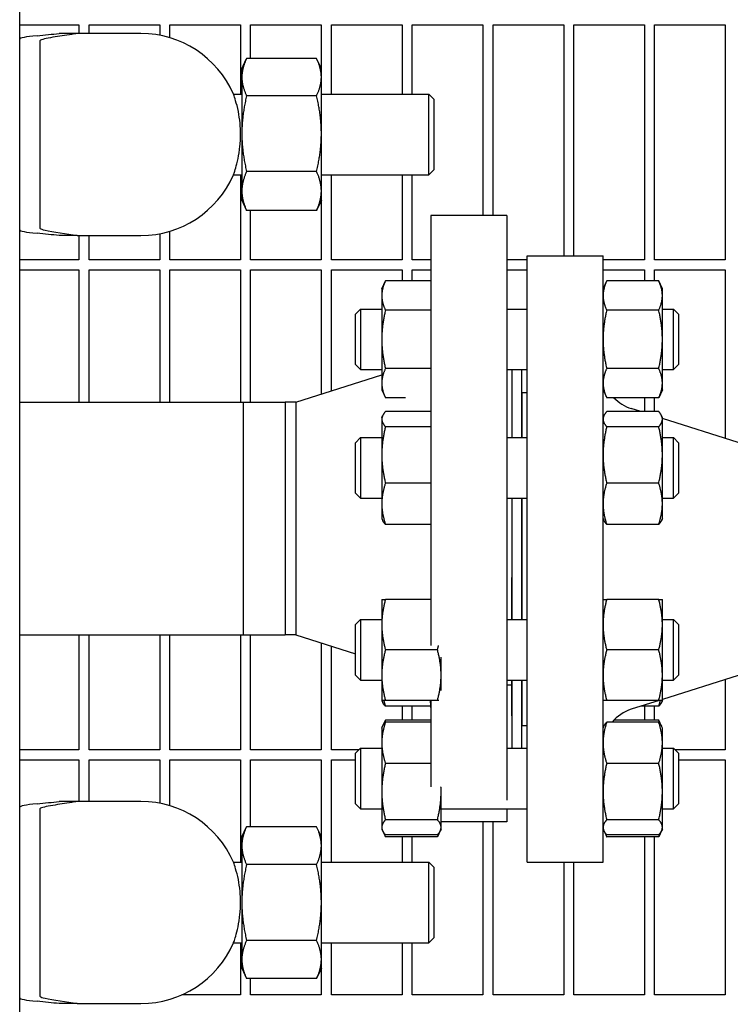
# Model space of a CAD drawing. Header units: inches. Extents: x 24 to 1128, y -58 to 748.
# Tile 658 of 679: x 739 to 748, y 581 to 593. Entities that reach past the tile are written whole.
import ezdxf

# ---------------------------------------------------------------- set-up
doc = ezdxf.new("R2010")
doc.units = ezdxf.units.IN
doc.header["$LTSCALE"] = 32
doc.header["$MEASUREMENT"] = 0
doc.layers.add('Visible (ANSI)', color=7, linetype='Continuous', lineweight=30)

msp = doc.modelspace()

# ---------------------------------------------------------------- linework, layer by layer
at = {"layer": 'Visible (ANSI)'}
for p, q in [((739.31448, 576.75228), (739.31448, 596.62719)), ((739.31448, 592.79728), (740.04813, 592.79728)), ((740.04813, 592.79728), (740.04813, 592.68978)), ((740.17313, 592.68978), (740.17313, 592.79728)), ((740.17313, 592.79728), (741.04813, 592.79728)), ((741.04813, 592.79728), (741.04813, 592.66775)), ((741.17313, 592.63722), (741.17313, 592.79728)), ((741.17313, 592.79728), (742.04813, 592.79728)), ((742.04813, 592.79728), (742.04813, 591.93978)), ((742.17313, 592.37789), (742.17313, 592.79728)), ((742.17313, 592.79728), (743.04813, 592.79728)), ((743.04813, 592.79728), (743.04813, 592.25302)), ((743.17313, 591.93978), (743.17313, 592.79728)), ((743.17313, 592.79728), (744.04813, 592.79728)), ((744.04813, 592.79728), (744.04813, 591.93978)), ((744.17313, 591.93978), (744.17313, 592.79728)), ((744.17313, 592.79728), (745.04813, 592.79728)), ((745.04813, 592.79728), (745.04813, 590.43978)), ((745.17313, 590.43978), (745.17313, 592.79728)), ((745.17313, 592.79728), (746.04813, 592.79728)), ((746.04813, 592.79728), (746.04813, 589.93978)), ((746.17313, 589.93978), (746.17313, 592.79728)), ((746.17313, 592.79728), (747.04813, 592.79728)), ((747.04813, 592.79728), (747.04813, 589.89103)), ((747.17313, 589.89103), (747.17313, 592.79728)), ((747.17313, 592.79728), (748.04813, 592.79728)), ((748.04813, 592.79728), (748.04813, 589.89103)), ((740.02754, 592.68978), (739.80123, 592.68978)), ((740.56448, 592.68978), (740.02754, 592.68978)), ((740.81448, 592.68978), (740.56448, 592.68978)), ((739.56448, 592.59273), (739.56448, 592.25277)), ((742.98987, 592.37789), (742.12309, 592.37789)), ((739.56448, 592.25277), (739.56448, 590.62679)), ((742.06448, 592.25228), (742.11986, 592.37103)), ((743.04848, 592.25228), (742.9931, 592.37103)), ((742.06448, 592.25228), (742.06448, 592.14867)), ((742.06448, 592.14867), (742.06448, 591.45039)), ((743.04848, 592.14867), (743.04848, 592.25228)), ((743.04848, 591.45039), (743.04848, 592.14867)), ((741.96012, 591.93978), (742.06448, 591.93978)), ((742.98987, 591.91944), (742.12309, 591.91944)), ((743.04848, 591.93978), (744.37698, 591.93978)), ((744.37698, 590.93978), (744.37698, 591.93978)), ((744.43948, 591.87728), (744.37698, 591.93978)), ((744.43948, 591.87728), (744.43948, 591.00228)), ((742.06448, 591.45039), (742.06448, 590.7415)), ((743.04848, 590.7415), (743.04848, 591.45039)), ((741.96012, 590.93978), (742.06448, 590.93978)), ((742.04813, 590.93978), (742.04813, 589.89103)), ((742.98987, 590.98133), (742.12309, 590.98133)), ((743.04848, 590.93978), (744.37698, 590.93978)), ((743.17313, 589.89103), (743.17313, 590.93978)), ((744.04813, 590.93978), (744.04813, 589.89103)), ((744.17313, 589.89103), (744.17313, 590.93978)), ((744.43948, 591.00228), (744.37698, 590.93978)), ((742.06448, 590.7415), (742.06448, 590.62728)), ((743.04848, 590.62728), (743.04848, 590.7415)), ((739.56448, 590.62679), (739.56448, 590.28683)), ((742.06448, 590.62728), (742.11986, 590.50852)), ((743.04848, 590.62728), (742.9931, 590.50852)), ((743.04813, 590.62653), (743.04813, 589.89103)), ((742.98987, 590.50167), (742.12309, 590.50167)), ((742.17313, 589.89103), (742.17313, 590.50167)), ((744.40563, 590.43978), (744.40563, 585.12032)), ((745.34563, 590.43978), (744.40563, 590.43978)), ((745.34563, 590.43978), (745.34563, 583.20607)), ((740.02754, 590.18978), (739.80123, 590.18978)), ((740.02754, 590.18978), (740.56448, 590.18978)), ((740.04813, 590.18978), (740.04813, 589.89103)), ((740.17313, 589.89103), (740.17313, 590.18978)), ((740.56448, 590.18978), (740.81448, 590.18978)), ((741.04813, 590.21181), (741.04813, 589.89103)), ((741.17313, 589.89103), (741.17313, 590.24234)), ((745.59563, 582.43978), (745.59563, 589.93978)), ((745.59563, 589.93978), (746.53563, 589.93978)), ((746.53563, 582.43978), (746.53563, 589.93978)), ((740.04813, 589.89103), (739.31448, 589.89103)), ((741.04813, 589.89103), (740.17313, 589.89103)), ((742.04813, 589.89103), (741.17313, 589.89103)), ((743.04813, 589.89103), (742.17313, 589.89103)), ((744.04813, 589.89103), (743.17313, 589.89103)), ((744.40563, 589.89103), (744.17313, 589.89103)), ((745.59563, 589.89103), (745.34563, 589.89103)), ((747.04813, 589.89103), (746.53563, 589.89103)), ((748.04813, 589.89103), (747.17313, 589.89103)), ((739.31448, 589.76603), (740.04813, 589.76603)), ((740.04813, 589.76603), (740.04813, 588.12728)), ((740.17313, 588.12728), (740.17313, 589.76603)), ((740.17313, 589.76603), (741.04813, 589.76603)), ((741.04813, 589.76603), (741.04813, 588.12728)), ((741.17313, 588.12728), (741.17313, 589.76603)), ((741.17313, 589.76603), (742.04813, 589.76603)), ((742.04813, 589.76603), (742.04813, 588.12728)), ((742.17313, 588.12771), (742.17313, 589.76603)), ((742.17313, 589.76603), (743.04813, 589.76603)), ((743.04813, 589.76603), (743.04813, 588.22981)), ((743.17313, 588.26941), (743.17313, 589.76603)), ((743.17313, 589.76603), (744.04813, 589.76603)), ((744.04813, 589.76603), (744.04813, 589.62767)), ((744.17313, 589.62767), (744.17313, 589.76603)), ((744.17313, 589.76603), (744.40563, 589.76603)), ((745.34563, 589.76603), (745.59563, 589.76603)), ((746.53563, 589.76603), (747.04813, 589.76603)), ((747.04813, 589.76603), (747.04813, 589.62767)), ((747.17313, 589.62767), (747.17313, 589.76603)), ((747.17313, 589.76603), (748.04813, 589.76603)), ((748.04813, 589.76603), (748.04813, 587.68072)), ((743.79663, 589.53099), (743.84172, 589.62767)), ((744.40563, 589.62767), (743.84172, 589.62767)), ((746.53563, 589.53099), (746.58072, 589.62767)), ((747.22455, 589.62767), (746.58072, 589.62767)), ((747.26963, 589.53099), (747.22455, 589.62767)), ((743.79663, 589.53099), (743.79663, 589.44725)), ((747.26963, 589.44725), (747.26963, 589.53099)), ((743.79663, 589.44725), (743.79663, 588.90599)), ((747.26963, 588.90599), (747.26963, 589.44725)), ((743.47063, 589.21849), (743.53313, 589.28099)), ((743.47063, 588.59349), (743.47063, 589.21849)), ((743.53313, 589.28099), (743.53313, 588.53099)), ((743.53313, 589.28099), (743.79663, 589.28099)), ((744.40563, 589.26683), (743.84172, 589.26683)), ((745.34563, 589.28099), (745.59563, 589.28099)), ((747.22455, 589.26683), (746.58072, 589.26683)), ((747.26963, 589.28099), (747.40813, 589.28099)), ((747.40813, 588.53099), (747.40813, 589.28099)), ((747.47063, 589.21849), (747.40813, 589.28099)), ((747.47063, 589.21849), (747.47063, 588.59349)), ((743.79663, 588.90599), (743.79663, 588.36472)), ((747.26963, 588.36472), (747.26963, 588.90599)), ((743.47063, 588.59349), (743.53313, 588.53099)), ((743.53313, 588.53099), (743.79663, 588.53099)), ((744.40563, 588.54514), (743.84172, 588.54514)), ((745.34563, 588.53099), (745.59563, 588.53099)), ((745.40563, 588.53099), (745.40563, 587.68987)), ((745.41063, 587.68987), (745.41063, 588.53099)), ((745.53063, 587.68987), (745.53063, 588.53099)), ((747.22455, 588.54514), (746.58072, 588.54514)), ((747.26963, 588.53099), (747.40813, 588.53099)), ((747.47063, 588.59349), (747.40813, 588.53099)), ((742.7323, 588.12978), (743.79663, 588.46689)), ((743.79663, 588.36472), (743.79663, 588.28099)), ((747.26963, 588.28099), (747.26963, 588.36472)), ((743.79663, 588.28099), (743.84172, 588.1843)), ((745.53563, 587.68987), (745.53563, 588.24978)), ((745.53563, 588.24978), (745.59563, 588.24978)), ((746.53563, 588.28099), (746.58072, 588.1843)), ((747.26963, 588.28099), (747.22455, 588.1843)), ((739.31448, 588.12728), (742.0842, 588.12728)), ((742.0842, 588.12728), (742.60207, 588.12978)), ((742.0842, 585.25228), (742.0842, 588.12728)), ((742.0842, 586.68978), (742.0842, 588.12728)), ((742.7323, 588.12978), (742.60207, 588.12978)), ((742.60207, 588.12978), (742.60207, 585.24978)), ((742.60207, 588.12978), (742.60207, 586.68978)), ((742.7323, 588.12978), (742.7323, 585.24978)), ((744.08829, 588.1843), (743.84172, 588.1843)), ((745.40563, 588.12978), (745.41063, 588.12978)), ((745.53063, 588.12978), (745.53563, 588.12978)), ((747.22455, 588.1843), (746.58072, 588.1843)), ((747.04813, 588.1843), (747.04813, 588.01197)), ((747.17313, 588.01197), (747.17313, 588.1843)), ((744.40563, 588.01197), (743.84172, 588.01197)), ((747.22455, 588.01197), (746.58072, 588.01197)), ((747.00232, 588.01197), (746.88466, 588.04923)), ((743.79663, 587.93987), (743.80691, 587.96192)), ((743.79663, 587.93987), (743.79663, 587.91857)), ((743.79663, 587.91857), (743.79663, 587.47663)), ((746.53563, 587.93987), (746.54591, 587.96192)), ((747.26963, 587.93987), (747.25935, 587.96192)), ((747.26963, 587.91857), (747.26963, 587.93987)), ((748.20897, 587.62978), (747.26963, 587.9273)), ((747.26963, 587.47663), (747.26963, 587.91857)), ((744.40563, 587.82518), (743.84172, 587.82518)), ((747.22455, 587.82518), (746.58072, 587.82518)), ((743.47063, 587.62737), (743.53313, 587.68987)), ((743.47063, 587.00237), (743.47063, 587.62737)), ((743.53313, 587.68987), (743.53313, 586.93987)), ((743.53313, 587.68987), (743.79663, 587.68987)), ((745.34563, 587.68987), (745.59563, 587.68987)), ((747.26963, 587.68987), (747.40813, 587.68987)), ((747.40813, 586.93987), (747.40813, 587.68987)), ((747.47063, 587.62737), (747.40813, 587.68987)), ((747.47063, 587.62737), (747.47063, 587.00237)), ((743.79663, 587.47663), (743.79663, 586.87293)), ((747.26963, 586.87293), (747.26963, 587.47663)), ((744.40563, 587.12808), (743.84172, 587.12808)), ((747.22455, 587.12808), (746.58072, 587.12808)), ((743.47063, 587.00237), (743.53313, 586.93987)), ((743.53313, 586.93987), (743.79663, 586.93987)), ((745.34563, 586.93987), (745.59563, 586.93987)), ((745.40563, 586.93987), (745.40563, 585.95978)), ((745.41063, 585.43969), (745.41063, 586.93987)), ((745.53063, 585.43969), (745.53063, 586.93987)), ((745.53563, 585.43969), (745.53563, 586.93987)), ((747.26963, 586.93987), (747.40813, 586.93987)), ((747.47063, 587.00237), (747.40813, 586.93987)), ((743.79663, 586.87293), (743.79663, 586.68987)), ((747.26963, 586.68987), (747.26963, 586.87293)), ((742.0842, 585.25228), (742.0842, 586.68978)), ((742.60207, 586.68978), (742.60207, 585.24978)), ((743.79663, 586.68987), (743.80691, 586.66782)), ((746.53563, 586.68987), (746.54591, 586.66782)), ((747.26963, 586.68987), (747.25935, 586.66782)), ((744.40563, 586.61777), (743.84172, 586.61777)), ((747.22455, 586.61777), (746.58072, 586.61777)), ((745.40563, 585.43969), (745.40563, 585.95978)), ((743.79663, 585.68969), (743.79663, 585.37719)), ((744.40563, 585.68969), (743.84172, 585.68969)), ((747.22455, 585.68969), (746.58072, 585.68969)), ((747.26963, 585.37719), (747.26963, 585.68969)), ((743.47063, 585.37719), (743.53313, 585.43969)), ((743.53313, 585.43969), (743.53313, 584.68969)), ((743.53313, 585.43969), (743.79663, 585.43969)), ((745.34563, 585.43969), (745.59563, 585.43969)), ((747.26963, 585.43969), (747.40813, 585.43969)), ((747.40813, 584.68969), (747.40813, 585.43969)), ((747.47063, 585.37719), (747.40813, 585.43969)), ((743.47063, 584.75219), (743.47063, 585.37719)), ((743.79663, 585.37719), (743.79663, 584.75219)), ((747.26963, 584.75219), (747.26963, 585.37719)), ((747.47063, 585.37719), (747.47063, 584.75219)), ((739.31448, 585.25228), (742.0842, 585.25228)), ((740.04813, 585.25228), (740.04813, 583.82853)), ((740.17313, 583.82853), (740.17313, 585.25228)), ((741.04813, 585.25228), (741.04813, 583.82853)), ((741.17313, 583.82853), (741.17313, 585.25228)), ((742.04813, 585.25228), (742.04813, 583.82853)), ((742.0842, 585.25228), (742.60207, 585.24978)), ((742.17313, 583.82853), (742.17313, 585.25185)), ((742.7323, 585.24978), (742.60207, 585.24978)), ((742.7323, 585.24978), (743.47063, 585.01593)), ((743.04813, 585.14974), (743.04813, 583.82853)), ((743.17313, 583.82853), (743.17313, 585.11015)), ((744.48555, 585.06469), (743.84172, 585.06469)), ((744.53063, 584.75219), (744.53063, 584.97437)), ((747.22455, 585.06469), (746.58072, 585.06469)), ((743.47063, 584.75219), (743.53313, 584.68969)), ((743.79663, 584.75219), (743.79663, 584.43969)), ((744.53063, 584.56245), (744.53063, 584.75219)), ((747.26963, 584.43969), (747.26963, 584.75219)), ((748.20897, 584.74978), (747.26963, 584.45226)), ((747.47063, 584.75219), (747.40813, 584.68969)), ((743.53313, 584.68969), (743.79663, 584.68969)), ((745.34563, 584.68969), (745.59563, 584.68969)), ((745.40563, 584.62978), (745.34563, 584.62978)), ((745.40563, 584.24978), (745.40563, 584.68969)), ((745.41063, 583.84857), (745.41063, 584.68969)), ((745.53063, 583.84857), (745.53063, 584.68969)), ((745.53563, 584.12978), (745.53563, 584.68969)), ((747.26963, 584.68969), (747.40813, 584.68969)), ((748.04813, 584.69884), (748.04813, 583.82853)), ((743.79663, 584.43969), (743.80691, 584.41764)), ((744.48555, 584.43969), (743.84172, 584.43969)), ((744.40544, 584.36759), (743.84172, 584.36759)), ((744.04813, 584.36759), (744.04813, 584.19526)), ((744.17313, 584.19526), (744.17313, 584.36759)), ((744.40563, 584.43969), (744.40563, 583.37023)), ((747.22455, 584.43969), (746.58072, 584.43969)), ((747.22994, 584.43969), (746.88466, 584.33033)), ((747.22455, 584.36759), (747.00232, 584.36759)), ((747.04813, 584.36759), (747.04813, 584.19526)), ((747.17313, 584.19526), (747.17313, 584.36759)), ((747.26963, 584.43969), (747.25935, 584.41764)), ((745.40563, 584.24978), (745.41063, 584.24978)), ((745.53063, 584.24978), (745.53563, 584.24978)), ((743.79663, 584.09857), (743.80691, 584.12062)), ((743.79663, 584.09857), (743.79663, 583.91552)), ((743.80691, 584.12062), (743.84172, 584.19526)), ((744.40563, 584.19526), (743.84172, 584.19526)), ((744.40563, 584.17067), (743.84172, 584.17067)), ((745.53563, 584.12978), (745.59563, 584.12978)), ((746.53563, 584.09857), (746.54591, 584.12062)), ((747.22455, 584.17067), (746.58072, 584.17067)), ((747.22455, 584.19526), (746.67051, 584.19526)), ((747.25935, 584.12062), (747.22455, 584.19526)), ((747.26963, 584.09857), (747.25935, 584.12062)), ((747.26963, 583.91552), (747.26963, 584.09857)), ((743.79663, 583.91552), (743.79663, 583.31181)), ((747.26963, 583.31181), (747.26963, 583.91552)), ((740.04813, 583.82853), (739.31448, 583.82853)), ((741.04813, 583.82853), (740.17313, 583.82853)), ((742.04813, 583.82853), (741.17313, 583.82853)), ((743.04813, 583.82853), (742.17313, 583.82853)), ((743.51309, 583.82853), (743.17313, 583.82853)), ((743.47063, 583.78607), (743.53313, 583.84857)), ((743.47063, 583.16107), (743.47063, 583.78607)), ((743.53313, 583.84857), (743.53313, 583.09857)), ((743.53313, 583.84857), (743.79663, 583.84857)), ((745.34563, 583.84857), (745.59563, 583.84857)), ((747.26963, 583.84857), (747.40813, 583.84857)), ((747.40813, 583.09857), (747.40813, 583.84857)), ((747.47063, 583.78607), (747.40813, 583.84857)), ((748.04813, 583.82853), (747.42818, 583.82853)), ((747.47063, 583.78607), (747.47063, 583.16107)), ((739.31448, 583.70353), (740.04813, 583.70353)), ((740.04813, 583.70353), (740.04813, 583.18978)), ((740.17313, 583.18978), (740.17313, 583.70353)), ((740.17313, 583.70353), (741.04813, 583.70353)), ((741.04813, 583.70353), (741.04813, 583.16775)), ((741.17313, 583.13722), (741.17313, 583.70353)), ((741.17313, 583.70353), (742.04813, 583.70353)), ((742.04813, 583.70353), (742.04813, 582.43978)), ((742.17313, 582.87797), (742.17313, 583.70353)), ((742.17313, 583.70353), (743.04813, 583.70353)), ((743.04813, 583.70353), (743.04813, 582.75302)), ((743.17313, 582.43978), (743.17313, 583.70353)), ((743.17313, 583.70353), (743.47063, 583.70353)), ((744.40563, 583.66036), (743.84172, 583.66036)), ((747.22455, 583.66036), (746.58072, 583.66036)), ((747.47063, 583.70353), (748.04813, 583.70353)), ((748.04813, 583.70353), (748.04813, 580.79728)), ((744.53063, 583.31181), (744.53063, 583.36853)), ((743.79663, 583.31181), (743.79663, 582.86987)), ((744.53063, 582.86987), (744.53063, 583.31181)), ((747.26963, 582.86987), (747.26963, 583.31181)), ((740.02754, 583.18978), (739.80123, 583.18978)), ((740.56448, 583.18978), (740.02754, 583.18978)), ((740.81448, 583.18978), (740.56448, 583.18978)), ((743.47063, 583.16107), (743.53313, 583.09857)), ((747.47063, 583.16107), (747.40813, 583.09857)), ((739.56448, 583.09273), (739.56448, 582.75277)), ((743.53313, 583.09857), (743.79663, 583.09857)), ((744.53063, 583.09857), (745.59563, 583.09857)), ((745.34563, 583.09857), (745.34563, 582.93978)), ((747.26963, 583.09857), (747.40813, 583.09857)), ((742.06448, 582.75228), (742.12309, 582.87797)), ((742.98987, 582.87797), (742.12309, 582.87797)), ((743.04848, 582.75228), (742.98987, 582.87797)), ((744.48555, 582.96326), (743.84172, 582.96326)), ((745.34563, 582.93978), (744.53063, 582.93978)), ((745.04813, 582.93978), (745.04813, 580.79728)), ((745.17313, 580.79728), (745.17313, 582.93978)), ((747.22455, 582.96326), (746.58072, 582.96326)), ((743.79663, 582.86987), (743.79663, 582.84857)), ((743.79663, 582.84857), (743.80691, 582.82653)), ((743.80691, 582.82653), (743.84172, 582.75189)), ((744.48555, 582.77648), (743.84172, 582.77648)), ((744.52035, 582.82653), (744.48555, 582.75189)), ((744.53063, 582.84857), (744.52035, 582.82653)), ((744.53063, 582.84857), (744.53063, 582.86987)), ((746.53563, 582.84857), (746.54591, 582.82653)), ((746.54591, 582.82653), (746.58072, 582.75189)), ((747.22455, 582.77648), (746.58072, 582.77648)), ((747.25935, 582.82653), (747.22455, 582.75189)), ((747.26963, 582.84857), (747.25935, 582.82653)), ((747.26963, 582.84857), (747.26963, 582.86987)), ((739.56448, 582.75277), (739.56448, 581.12679)), ((742.06448, 582.75228), (742.06448, 582.64343)), ((742.06448, 582.64343), (742.06448, 581.93978)), ((743.04848, 582.64343), (743.04848, 582.75228)), ((743.04848, 581.93978), (743.04848, 582.64343)), ((744.48555, 582.75189), (743.84172, 582.75189)), ((744.04813, 582.75189), (744.04813, 582.43978)), ((744.17313, 582.43978), (744.17313, 582.75189)), ((747.22455, 582.75189), (746.58072, 582.75189)), ((747.04813, 582.75189), (747.04813, 580.79728)), ((747.17313, 580.79728), (747.17313, 582.75189)), ((741.96012, 582.43978), (742.06448, 582.43978)), ((742.98987, 582.40888), (742.12309, 582.40888)), ((743.04848, 582.43978), (744.37698, 582.43978)), ((744.37698, 581.43978), (744.37698, 582.43978)), ((744.43948, 582.37728), (744.37698, 582.43978)), ((745.59563, 582.43978), (746.53563, 582.43978)), ((746.04813, 582.43978), (746.04813, 580.79728)), ((746.17313, 580.79728), (746.17313, 582.43978)), ((744.43948, 582.37728), (744.43948, 581.50228)), ((742.06448, 581.93978), (742.06448, 581.23613)), ((743.04848, 581.23613), (743.04848, 581.93978)), ((741.96012, 581.43978), (742.06448, 581.43978)), ((742.04813, 581.43978), (742.04813, 580.79728)), ((742.98987, 581.47068), (742.12309, 581.47068)), ((743.04848, 581.43978), (744.37698, 581.43978)), ((743.17313, 580.79728), (743.17313, 581.43978)), ((744.04813, 581.43978), (744.04813, 580.79728)), ((744.17313, 580.79728), (744.17313, 581.43978)), ((744.43948, 581.50228), (744.37698, 581.43978)), ((742.06448, 581.23613), (742.06448, 581.12728)), ((743.04848, 581.12728), (743.04848, 581.23613)), ((739.56448, 581.12679), (739.56448, 580.78683)), ((742.06448, 581.12728), (742.12309, 581.00159)), ((743.04848, 581.12728), (742.98987, 581.00159)), ((743.04813, 581.12653), (743.04813, 580.79728)), ((742.98987, 581.00159), (742.12309, 581.00159)), ((742.17313, 580.79728), (742.17313, 581.00159)), ((740.02754, 580.68978), (739.80123, 580.68978)), ((740.02754, 580.68978), (740.56448, 580.68978)), ((740.56448, 580.68978), (740.81448, 580.68978)), ((742.04813, 580.79728), (741.32162, 580.79728)), ((743.04813, 580.79728), (742.17313, 580.79728)), ((744.04813, 580.79728), (743.17313, 580.79728)), ((745.04813, 580.79728), (744.17313, 580.79728)), ((746.04813, 580.79728), (745.17313, 580.79728)), ((747.04813, 580.79728), (746.17313, 580.79728)), ((748.04813, 580.79728), (747.17313, 580.79728))]:
    msp.add_line(p, q, dxfattribs=at)
for centre, radius, start, end in [((740.81448, 591.43978), 1.25, 23.578178, 90), ((740.81448, 591.43978), 1.25, 270, 336.421822), ((747.03563, 588.52589), 0.5, 223.093605, 252.425284), ((743.90563, 584.35367), 0.5, 0, 9.907012), ((747.03563, 583.85367), 0.5, 107.574716, 140.653371), ((740.81448, 581.93978), 1.25, 23.578178, 90), ((740.81448, 581.93978), 1.25, 270, 336.421822)]:
    msp.add_arc(centre, radius, start, end, dxfattribs=at)
for centre, major_axis, start_param, end_param in [((741.31448, 592.61858), (2, 0), 2.67410629, 3.14159265), ((730.91448, 592.86968), (-9.65, 0), 2.67410629, 2.74119564), ((741.31448, 590.26098), (-2, 0), 0, 0.46748636), ((730.91448, 590.00988), (9.65, 0), 0.40039701, 0.46748636), ((741.31448, 583.11858), (2, 0), 2.67410629, 3.14159265), ((730.91448, 583.36968), (-9.65, 0), 2.67410629, 2.74119564), ((741.31448, 580.76098), (-2, 0), 0, 0.46748636), ((730.91448, 580.50988), (9.65, 0), 0.40039701, 0.46748636)]:
    msp.add_ellipse(centre, major_axis=major_axis, ratio=0.04782887, start_param=start_param, end_param=end_param, dxfattribs=at)
for points, knots in [([(740.02754, 592.68978), (740.00589, 592.6859), (739.98288, 592.68204), (739.88135, 592.66564), (739.79684, 592.65351), (739.64391, 592.62807), (739.57806, 592.61452), (739.56634, 592.60124)], [17.24883005, 17.24883005, 17.24883005, 17.24883005, 17.85490991, 17.85490991, 19.83059007, 19.83059007, 22.11128903, 22.11128903, 22.11128903, 22.11128903]), ([(741.96012, 590.93978), (741.96012, 590.93978), (741.96271, 590.94658), (741.9726, 590.9745), (741.98023, 590.99675), (741.9982, 591.05703), (742.00859, 591.09598), (742.02756, 591.18704), (742.03595, 591.23897), (742.0441, 591.32166), (742.04608, 591.34943), (742.04811, 591.3977), (742.04854, 591.41792), (742.04859, 591.45801), (742.04821, 591.47783), (742.04638, 591.5248), (742.04457, 591.5517), (742.03723, 591.62991), (742.02982, 591.67878), (742.01069, 591.77604), (741.99857, 591.82161), (741.97723, 591.89255), (741.96826, 591.9175), (741.96132, 591.93659), (741.96015, 591.93979), (741.96015, 591.93979)], [-8.06285876, -8.06285876, -8.06285876, -8.06285876, -7.69970356, -7.69970356, -7.3009728, -7.3009728, -6.86791992, -6.86791992, -6.42313067, -6.42313067, -6.20646758, -6.20646758, -6.05214122, -6.05214122, -5.9009195, -5.9009195, -5.6915643, -5.6915643, -5.27828854, -5.27828854, -4.78026163, -4.78026163, -4.28262045, -4.28262045, -4.03199162, -4.03199162, -4.03199162, -4.03199162]), ([(739.56634, 590.27832), (739.57302, 590.27076), (739.59717, 590.2632), (739.72346, 590.23493), (739.89834, 590.21292), (740.02754, 590.18978)], [0.22095062, 0.22095062, 0.22095062, 0.22095062, 1.4278888, 1.4278888, 4.83429221, 4.83429221, 4.83429221, 4.83429221]), ([(740.02754, 583.18978), (740.00589, 583.1859), (739.98288, 583.18204), (739.88135, 583.16564), (739.79684, 583.15351), (739.64391, 583.12807), (739.57806, 583.11452), (739.56634, 583.10124)], [17.24883005, 17.24883005, 17.24883005, 17.24883005, 17.85490991, 17.85490991, 19.83059007, 19.83059007, 22.11128903, 22.11128903, 22.11128903, 22.11128903]), ([(741.96012, 581.43978), (741.96012, 581.43978), (741.96271, 581.44658), (741.9726, 581.4745), (741.98023, 581.49675), (741.9982, 581.55703), (742.00859, 581.59598), (742.02756, 581.68704), (742.03595, 581.73897), (742.0441, 581.82166), (742.04608, 581.84943), (742.04811, 581.8977), (742.04854, 581.91792), (742.04859, 581.95801), (742.04821, 581.97783), (742.04638, 582.0248), (742.04457, 582.0517), (742.03723, 582.12991), (742.02982, 582.17878), (742.01069, 582.27604), (741.99857, 582.32161), (741.97723, 582.39255), (741.96826, 582.4175), (741.96132, 582.43659), (741.96015, 582.43979), (741.96015, 582.43979)], [-8.06285876, -8.06285876, -8.06285876, -8.06285876, -7.69970356, -7.69970356, -7.3009728, -7.3009728, -6.86791992, -6.86791992, -6.42313067, -6.42313067, -6.20646758, -6.20646758, -6.05214122, -6.05214122, -5.9009195, -5.9009195, -5.6915643, -5.6915643, -5.27828854, -5.27828854, -4.78026163, -4.78026163, -4.28262045, -4.28262045, -4.03199162, -4.03199162, -4.03199162, -4.03199162]), ([(739.56634, 580.77832), (739.57302, 580.77076), (739.59717, 580.7632), (739.72346, 580.73493), (739.89834, 580.71292), (740.02754, 580.68978)], [0.22095062, 0.22095062, 0.22095062, 0.22095062, 1.4278888, 1.4278888, 4.83429221, 4.83429221, 4.83429221, 4.83429221])]:
    msp.add_open_spline(points, degree=3, knots=knots, dxfattribs=at)
for points in [[(739.56634, 592.60124), (739.56506, 592.59979), (739.56448, 592.59695), (739.56448, 592.59273)], [(739.56448, 590.28683), (739.56448, 590.28261), (739.56506, 590.27978), (739.56634, 590.27832)], [(739.56634, 583.10124), (739.56506, 583.09979), (739.56448, 583.09695), (739.56448, 583.09273)], [(739.56448, 580.78683), (739.56448, 580.78261), (739.56506, 580.77978), (739.56634, 580.77832)]]:
    msp.add_open_spline(points, degree=3, dxfattribs=at)
for points, weights in [([(742.12309, 592.37789), (742.06448, 592.25505), (742.06448, 592.14867)], [1, 1.0379548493, 1]), ([(743.04848, 592.14867), (743.04848, 592.25505), (742.98987, 592.37789)], [1, 1.0379548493, 1]), ([(742.06448, 592.14867), (742.06448, 592.04228), (742.12309, 591.91944)], [1, 1.0379548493, 1]), ([(742.98987, 591.91944), (743.04848, 592.04228), (743.04848, 592.14867)], [1, 1.0379548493, 1]), ([(742.12309, 591.91944), (742.06448, 591.66808), (742.06448, 591.45039)], [1, 1.0379548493, 1]), ([(743.04848, 591.45039), (743.04848, 591.66808), (742.98987, 591.91944)], [1, 1.0379548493, 1]), ([(742.06448, 591.45039), (742.06448, 591.2327), (742.12309, 590.98133)], [1, 1.0379548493, 1]), ([(742.98987, 590.98133), (743.04848, 591.2327), (743.04848, 591.45039)], [1, 1.0379548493, 1]), ([(742.12309, 590.98133), (742.06448, 590.8528), (742.06448, 590.7415)], [1, 1.0379548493, 1]), ([(743.04848, 590.7415), (743.04848, 590.8528), (742.98987, 590.98133)], [1, 1.0379548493, 1]), ([(742.06448, 590.7415), (742.06448, 590.63019), (742.12309, 590.50167)], [1, 1.0379548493, 1]), ([(742.98987, 590.50167), (743.04848, 590.63019), (743.04848, 590.7415)], [1, 1.0379548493, 1]), ([(742.12309, 590.50167), (742.12145, 590.50511), (742.11986, 590.50852)], [1, 1.00102576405, 1.00199608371]), ([(742.9931, 590.50852), (742.99151, 590.50511), (742.98987, 590.50167)], [1.00199608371, 1.00102576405, 1]), ([(743.84172, 589.62767), (743.79663, 589.53099), (743.79663, 589.44725)], [1, 1.0379548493, 1]), ([(746.58072, 589.62767), (746.53563, 589.53099), (746.53563, 589.44725)], [1, 1.0379548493, 1]), ([(747.26963, 589.44725), (747.26963, 589.53099), (747.22455, 589.62767)], [1, 1.0379548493, 1]), ([(743.79663, 589.44725), (743.79663, 589.36352), (743.84172, 589.26683)], [1, 1.0379548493, 1]), ([(746.53563, 589.44725), (746.53563, 589.36352), (746.58072, 589.26683)], [1, 1.0379548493, 1]), ([(747.22455, 589.26683), (747.26963, 589.36352), (747.26963, 589.44725)], [1, 1.0379548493, 1]), ([(743.84172, 589.26683), (743.79663, 589.07345), (743.79663, 588.90599)], [1, 1.0379548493, 1]), ([(746.58072, 589.26683), (746.53563, 589.07345), (746.53563, 588.90599)], [1, 1.0379548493, 1]), ([(747.26963, 588.90599), (747.26963, 589.07345), (747.22455, 589.26683)], [1, 1.0379548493, 1]), ([(743.79663, 588.90599), (743.79663, 588.73852), (743.84172, 588.54514)], [1, 1.0379548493, 1]), ([(746.53563, 588.90599), (746.53563, 588.73852), (746.58072, 588.54514)], [1, 1.0379548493, 1]), ([(747.22455, 588.54514), (747.26963, 588.73852), (747.26963, 588.90599)], [1, 1.0379548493, 1]), ([(743.84172, 588.54514), (743.79663, 588.44845), (743.79663, 588.36472)], [1, 1.0379548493, 1]), ([(746.58072, 588.54514), (746.53563, 588.44845), (746.53563, 588.36472)], [1, 1.0379548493, 1]), ([(747.26963, 588.36472), (747.26963, 588.44845), (747.22455, 588.54514)], [1, 1.0379548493, 1]), ([(743.79663, 588.36472), (743.79663, 588.28099), (743.84172, 588.1843)], [1, 1.0379548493, 1]), ([(746.53563, 588.36472), (746.53563, 588.28099), (746.58072, 588.1843)], [1, 1.0379548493, 1]), ([(747.22455, 588.1843), (747.26963, 588.28099), (747.26963, 588.36472)], [1, 1.0379548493, 1]), ([(743.84172, 588.01197), (743.79663, 587.96192), (743.79663, 587.91857)], [1, 1.0379548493, 1]), ([(746.58072, 588.01197), (746.53563, 587.96192), (746.53563, 587.91857)], [1, 1.0379548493, 1]), ([(747.26963, 587.91857), (747.26963, 587.96192), (747.22455, 588.01197)], [1, 1.0379548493, 1]), ([(743.79663, 587.91857), (743.79663, 587.87523), (743.84172, 587.82518)], [1, 1.0379548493, 1]), ([(746.53563, 587.91857), (746.53563, 587.87523), (746.58072, 587.82518)], [1, 1.0379548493, 1]), ([(747.22455, 587.82518), (747.26963, 587.87523), (747.26963, 587.91857)], [1, 1.0379548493, 1]), ([(743.84172, 587.82518), (743.79663, 587.63839), (743.79663, 587.47663)], [1, 1.0379548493, 1]), ([(746.58072, 587.82518), (746.53563, 587.63839), (746.53563, 587.47663)], [1, 1.0379548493, 1]), ([(747.26963, 587.47663), (747.26963, 587.63839), (747.22455, 587.82518)], [1, 1.0379548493, 1]), ([(743.79663, 587.47663), (743.79663, 587.31487), (743.84172, 587.12808)], [1, 1.0379548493, 1]), ([(746.53563, 587.47663), (746.53563, 587.31487), (746.58072, 587.12808)], [1, 1.0379548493, 1]), ([(747.22455, 587.12808), (747.26963, 587.31487), (747.26963, 587.47663)], [1, 1.0379548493, 1]), ([(743.84172, 587.12808), (743.79663, 586.99135), (743.79663, 586.87293)], [1, 1.0379548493, 1]), ([(746.58072, 587.12808), (746.53563, 586.99135), (746.53563, 586.87293)], [1, 1.0379548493, 1]), ([(747.26963, 586.87293), (747.26963, 586.99135), (747.22455, 587.12808)], [1, 1.0379548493, 1]), ([(743.79663, 586.87293), (743.79663, 586.75451), (743.84172, 586.61777)], [1, 1.0379548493, 1]), ([(746.53563, 586.87293), (746.53563, 586.75451), (746.58072, 586.61777)], [1, 1.0379548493, 1]), ([(747.22455, 586.61777), (747.26963, 586.75451), (747.26963, 586.87293)], [1, 1.0379548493, 1]), ([(743.84172, 586.61777), (743.81795, 586.64416), (743.80691, 586.66782)], [1, 1.01965956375, 1.01895290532]), ([(746.58072, 586.61777), (746.55695, 586.64416), (746.54591, 586.66782)], [1, 1.01965956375, 1.01895290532]), ([(747.25935, 586.66782), (747.24832, 586.64416), (747.22455, 586.61777)], [1.01895290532, 1.01965956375, 1]), ([(743.79663, 585.68969), (743.79663, 585.68969), (743.84172, 585.68969)], [1, 1.0379548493, 1]), ([(743.84172, 585.68969), (743.79663, 585.52222), (743.79663, 585.37719)], [1, 1.0379548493, 1]), ([(746.53563, 585.68969), (746.53563, 585.68969), (746.58072, 585.68969)], [1, 1.0379548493, 1]), ([(746.58072, 585.68969), (746.53563, 585.52222), (746.53563, 585.37719)], [1, 1.0379548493, 1]), ([(747.22455, 585.68969), (747.26963, 585.68969), (747.26963, 585.68969)], [1, 1.0379548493, 1]), ([(747.26963, 585.37719), (747.26963, 585.52222), (747.22455, 585.68969)], [1, 1.0379548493, 1]), ([(743.79663, 585.37719), (743.79663, 585.23216), (743.84172, 585.06469)], [1, 1.0379548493, 1]), ([(746.53563, 585.37719), (746.53563, 585.23216), (746.58072, 585.06469)], [1, 1.0379548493, 1]), ([(747.22455, 585.06469), (747.26963, 585.23216), (747.26963, 585.37719)], [1, 1.0379548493, 1]), ([(744.48555, 585.06469), (744.49319, 585.09309), (744.49948, 585.12032)], [1, 1.00624069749, 1.01042915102]), ([(743.84172, 585.06469), (743.79663, 584.89722), (743.79663, 584.75219)], [1, 1.0379548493, 1]), ([(744.53063, 584.75219), (744.53063, 584.89722), (744.48555, 585.06469)], [1, 1.0379548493, 1]), ([(746.58072, 585.06469), (746.53563, 584.89722), (746.53563, 584.75219)], [1, 1.0379548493, 1]), ([(747.26963, 584.75219), (747.26963, 584.89722), (747.22455, 585.06469)], [1, 1.0379548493, 1]), ([(743.79663, 584.75219), (743.79663, 584.60716), (743.84172, 584.43969)], [1, 1.0379548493, 1]), ([(744.48555, 584.43969), (744.53063, 584.60716), (744.53063, 584.75219)], [1, 1.0379548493, 1]), ([(746.53563, 584.75219), (746.53563, 584.60716), (746.58072, 584.43969)], [1, 1.0379548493, 1]), ([(747.22455, 584.43969), (747.26963, 584.60716), (747.26963, 584.75219)], [1, 1.0379548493, 1]), ([(743.84172, 584.43969), (743.79663, 584.43969), (743.79663, 584.43969)], [1, 1.0379548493, 1]), ([(743.84172, 584.36759), (743.81795, 584.39398), (743.80691, 584.41764)], [1, 1.01965956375, 1.01895290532]), ([(743.82065, 584.43969), (743.82945, 584.40481), (743.84172, 584.36759)], [1.01477953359, 1.01005189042, 1]), ([(744.50201, 584.43969), (744.49476, 584.43969), (744.48555, 584.43969)], [1.01207266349, 1.00753039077, 1]), ([(746.58072, 584.43969), (746.53563, 584.43969), (746.53563, 584.43969)], [1, 1.0379548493, 1]), ([(747.26963, 584.43969), (747.26963, 584.43969), (747.22455, 584.43969)], [1, 1.0379548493, 1]), ([(747.22455, 584.36759), (747.23682, 584.40481), (747.24562, 584.43969)], [1, 1.01005189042, 1.01477953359]), ([(747.25935, 584.41764), (747.24832, 584.39398), (747.22455, 584.36759)], [1.01895290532, 1.01965956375, 1]), ([(743.84172, 584.17067), (743.79663, 584.03393), (743.79663, 583.91552)], [1, 1.0379548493, 1]), ([(743.80691, 584.12062), (743.81795, 584.14428), (743.84172, 584.17067)], [1.01895290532, 1.01965956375, 1]), ([(743.84172, 584.19526), (743.82945, 584.16895), (743.82065, 584.14428)], [1, 1.01005189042, 1.01477953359]), ([(746.58072, 584.17067), (746.53563, 584.03393), (746.53563, 583.91552)], [1, 1.0379548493, 1]), ([(746.54591, 584.12062), (746.55695, 584.14428), (746.58072, 584.17067)], [1.01895290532, 1.01965956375, 1]), ([(747.24562, 584.14428), (747.23682, 584.16895), (747.22455, 584.19526)], [1.01477953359, 1.01005189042, 1]), ([(747.22455, 584.17067), (747.24832, 584.14428), (747.25935, 584.12062)], [1, 1.01965956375, 1.01895290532]), ([(747.26963, 583.91552), (747.26963, 584.03393), (747.22455, 584.17067)], [1, 1.0379548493, 1]), ([(743.79663, 583.91552), (743.79663, 583.7971), (743.84172, 583.66036)], [1, 1.0379548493, 1]), ([(746.53563, 583.91552), (746.53563, 583.7971), (746.58072, 583.66036)], [1, 1.0379548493, 1]), ([(747.22455, 583.66036), (747.26963, 583.7971), (747.26963, 583.91552)], [1, 1.0379548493, 1]), ([(743.84172, 583.66036), (743.79663, 583.47357), (743.79663, 583.31181)], [1, 1.0379548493, 1]), ([(746.58072, 583.66036), (746.53563, 583.47357), (746.53563, 583.31181)], [1, 1.0379548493, 1]), ([(747.26963, 583.31181), (747.26963, 583.47357), (747.22455, 583.66036)], [1, 1.0379548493, 1]), ([(744.53063, 583.31181), (744.53063, 583.34095), (744.52927, 583.37023)], [1, 1.00663115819, 1.01094523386]), ([(743.79663, 583.31181), (743.79663, 583.15005), (743.84172, 582.96326)], [1, 1.0379548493, 1]), ([(744.48555, 582.96326), (744.53063, 583.15005), (744.53063, 583.31181)], [1, 1.0379548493, 1]), ([(746.53563, 583.31181), (746.53563, 583.15005), (746.58072, 582.96326)], [1, 1.0379548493, 1]), ([(747.22455, 582.96326), (747.26963, 583.15005), (747.26963, 583.31181)], [1, 1.0379548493, 1]), ([(742.12309, 582.87797), (742.06448, 582.75228), (742.06448, 582.64343)], [1, 1.0379548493, 1]), ([(743.04848, 582.64343), (743.04848, 582.75228), (742.98987, 582.87797)], [1, 1.0379548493, 1]), ([(743.84172, 582.96326), (743.79663, 582.91321), (743.79663, 582.86987)], [1, 1.0379548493, 1]), ([(744.53063, 582.86987), (744.53063, 582.91321), (744.48555, 582.96326)], [1, 1.0379548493, 1]), ([(746.58072, 582.96326), (746.53563, 582.91321), (746.53563, 582.86987)], [1, 1.0379548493, 1]), ([(747.26963, 582.86987), (747.26963, 582.91321), (747.22455, 582.96326)], [1, 1.0379548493, 1]), ([(743.79663, 582.86987), (743.79663, 582.82653), (743.84172, 582.77648)], [1, 1.0379548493, 1]), ([(743.82065, 582.80287), (743.82945, 582.7782), (743.84172, 582.75189)], [1.01477953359, 1.01005189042, 1]), ([(744.48555, 582.77648), (744.53063, 582.82653), (744.53063, 582.86987)], [1, 1.0379548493, 1]), ([(744.48555, 582.75189), (744.49782, 582.7782), (744.50662, 582.80287)], [1, 1.01005189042, 1.01477953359]), ([(746.53563, 582.86987), (746.53563, 582.82653), (746.58072, 582.77648)], [1, 1.0379548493, 1]), ([(746.55965, 582.80287), (746.56845, 582.7782), (746.58072, 582.75189)], [1.01477953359, 1.01005189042, 1]), ([(747.22455, 582.77648), (747.26963, 582.82653), (747.26963, 582.86987)], [1, 1.0379548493, 1]), ([(747.22455, 582.75189), (747.23682, 582.7782), (747.24562, 582.80287)], [1, 1.01005189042, 1.01477953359]), ([(742.06448, 582.64343), (742.06448, 582.53457), (742.12309, 582.40888)], [1, 1.0379548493, 1]), ([(742.98987, 582.40888), (743.04848, 582.53457), (743.04848, 582.64343)], [1, 1.0379548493, 1]), ([(742.12309, 582.40888), (742.06448, 582.15749), (742.06448, 581.93978)], [1, 1.0379548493, 1]), ([(743.04848, 581.93978), (743.04848, 582.15749), (742.98987, 582.40888)], [1, 1.0379548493, 1]), ([(742.06448, 581.93978), (742.06448, 581.72207), (742.12309, 581.47068)], [1, 1.0379548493, 1]), ([(742.98987, 581.47068), (743.04848, 581.72207), (743.04848, 581.93978)], [1, 1.0379548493, 1]), ([(742.12309, 581.47068), (742.06448, 581.34499), (742.06448, 581.23613)], [1, 1.0379548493, 1]), ([(743.04848, 581.23613), (743.04848, 581.34499), (742.98987, 581.47068)], [1, 1.0379548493, 1]), ([(742.06448, 581.23613), (742.06448, 581.12728), (742.12309, 581.00159)], [1, 1.0379548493, 1]), ([(742.98987, 581.00159), (743.04848, 581.12728), (743.04848, 581.23613)], [1, 1.0379548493, 1])]:
    msp.add_rational_spline(points, weights, degree=2, dxfattribs=at)

doc.saveas('drawing.dxf')
